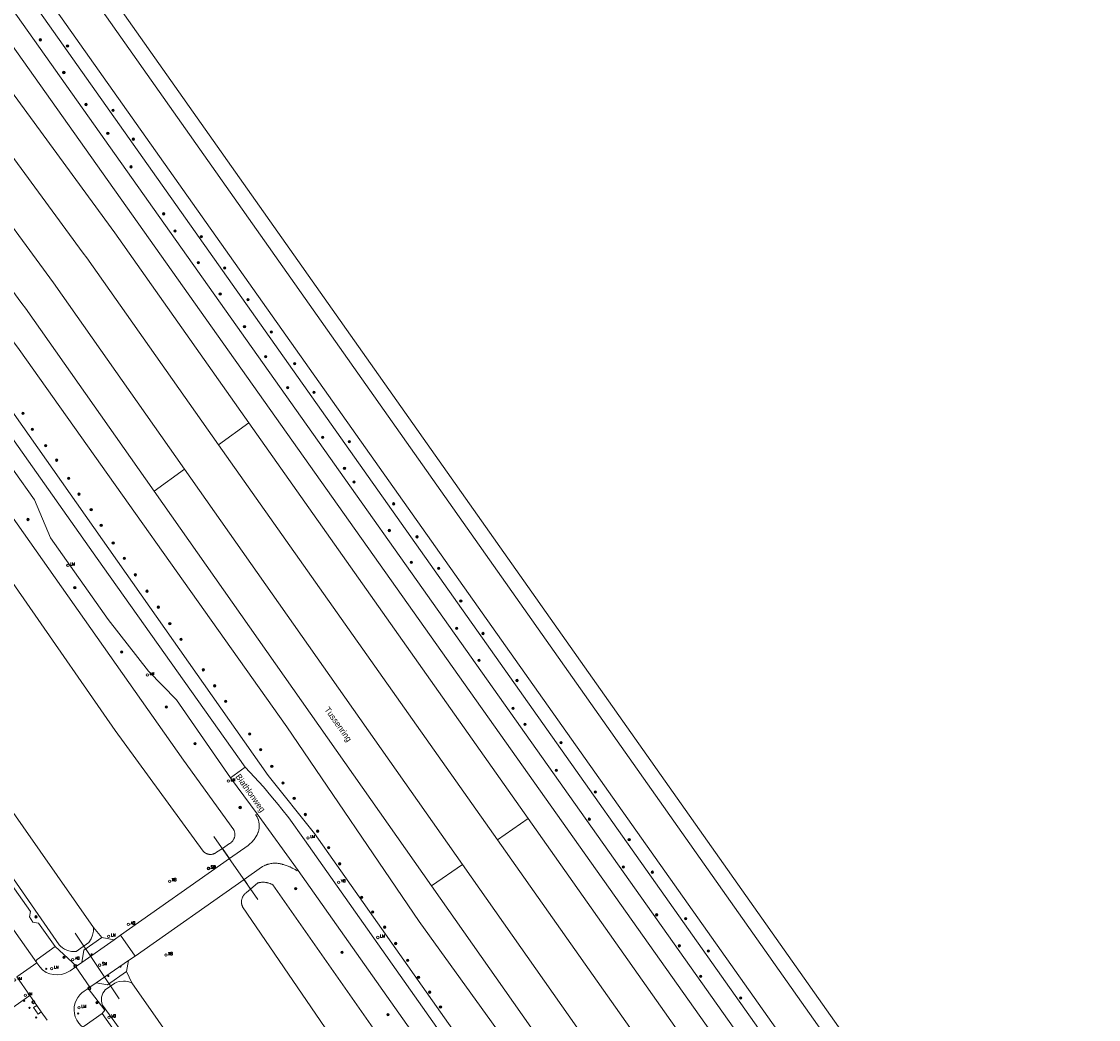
# Model space of a CAD drawing. Header units: metres. Extents: x 138165 to 154469, y 480134 to 494189.
# Tile 852 of 1056: x 145699 to 145920, y 489282 to 489487. Entities that reach past the tile are written whole.
import ezdxf

# ---------------------------------------------------------------- set-up
doc = ezdxf.new("R2010")
doc.units = ezdxf.units.M
doc.header["$LTSCALE"] = 0.001
doc.header["$MEASUREMENT"] = 0
for name, color, linetype, lineweight in [('TOP-L-duiker', 7, 'Continuous', 0), ('TOP-L-topo objecten punt', 7, 'Continuous', 0), ('TOP-L-topo objecten vlak', 7, 'Continuous', 0), ('TOP-L-verharding molgoot', 7, 'Continuous', 0), ('TOP-L-water beschoeiing', 7, 'Continuous', 0), ('TOP-T-topo huisnummering naamgeving', 7, 'Continuous', 0)]:
    doc.layers.add(name, color=color, linetype=linetype, lineweight=lineweight)
doc.styles.add('Style-INTL_ISO', font='INTL_ISO.shx')
doc.styles.add('Style-STANDARD', font='STANDARD.shx')

# ---------------------------------------------------------------- blocks, each defined once
blk = doc.blocks.new('24')
at = {"layer": 'TOP-L-topo objecten punt', "color": 7, "linetype": 'Continuous', "lineweight": 0}
for radius in [0.025, 0.0182, 0.0115, 0.005]:
    blk.add_circle((0, 0), radius, dxfattribs=at)
blk = doc.blocks.new('131')
at = {"layer": 'TOP-L-topo objecten punt', "color": 7, "linetype": 'Continuous', "lineweight": 0}
blk.add_circle((0, 0), 0.025, dxfattribs=at)
at = {"layer": 'TOP-L-topo objecten punt', "color": 7, "linetype": 'Continuous', "lineweight": 0, "style": 'Style-STANDARD'}
blk.add_text('SM', height=0.06, dxfattribs=at).set_placement((0.0483, 0))
blk = doc.blocks.new('39')
at = {"layer": 'TOP-L-topo objecten punt', "color": 7, "linetype": 'Continuous', "lineweight": 0}
for p, q in [((0.0175, 0.0175), (-0.0175, 0.0175)), ((-0.0175, 0.0175), (-0.0175, -0.0175)), ((0.0175, 0.0175), (0.0175, -0.0175)), ((0.0175, -0.0175), (-0.0175, -0.0175))]:
    blk.add_line(p, q, dxfattribs=at)
blk.add_circle((0, 0), 0.0332, dxfattribs=at)
blk = doc.blocks.new('10')
at = {"layer": 'TOP-L-topo objecten punt', "linetype": 'Continuous', "lineweight": 0}
blk.add_circle((0, 0), 0.0125, dxfattribs=at)
blk = doc.blocks.new('16')
at = {"layer": 'TOP-L-topo objecten punt', "color": 7, "linetype": 'Continuous', "lineweight": 0}
blk.add_circle((0, 0), 0.025, dxfattribs=at)
at = {"layer": 'TOP-L-topo objecten punt', "color": 7, "linetype": 'Continuous', "lineweight": 0, "style": 'Style-STANDARD'}
blk.add_text('LM', height=0.06, dxfattribs=at).set_placement((0.0483, 0))
blk = doc.blocks.new('28')
at = {"layer": 'TOP-L-topo objecten punt', "color": 7, "linetype": 'Continuous', "lineweight": 0}
blk.add_circle((0, 0), 0.025, dxfattribs=at)
at = {"layer": 'TOP-L-topo objecten punt', "color": 7, "linetype": 'Continuous', "lineweight": 0, "style": 'Style-STANDARD'}
blk.add_text('VM', height=0.06, dxfattribs=at).set_placement((0.0483, 0))
blk = doc.blocks.new('11')
at = {"layer": 'TOP-L-topo objecten punt', "color": 7, "linetype": 'Continuous', "lineweight": 0}
blk.add_circle((0, 0), 0.025, dxfattribs=at)
at = {"layer": 'TOP-L-topo objecten punt', "color": 7, "linetype": 'Continuous', "lineweight": 0, "style": 'Style-STANDARD'}
blk.add_text('AB', height=0.06, dxfattribs=at).set_placement((0.0483, 0))
blk = doc.blocks.new('14')
at = {"layer": 'TOP-L-topo objecten punt', "color": 7, "linetype": 'Continuous', "lineweight": 0}
blk.add_circle((0, 0), 0.025, dxfattribs=at)
at = {"layer": 'TOP-L-topo objecten punt', "color": 7, "linetype": 'Continuous', "lineweight": 0, "style": 'Style-STANDARD'}
blk.add_text('VB', height=0.06, dxfattribs=at).set_placement((0.0483, 0))
blk = doc.blocks.new('175')
at = {"layer": 'TOP-L-topo objecten punt', "color": 7, "linetype": 'Continuous', "lineweight": 0}
blk.add_circle((0, 0), 0.025, dxfattribs=at)
at = {"layer": 'TOP-L-topo objecten punt', "color": 7, "linetype": 'Continuous', "lineweight": 0, "style": 'Style-STANDARD'}
blk.add_text('SB', height=0.06, dxfattribs=at).set_placement((0.0483, 0))

msp = doc.modelspace()

# ---------------------------------------------------------------- linework, layer by layer
at = {"layer": 'TOP-L-duiker', "flags": 128}
for points in [[(145747.11, 489306.6), (145738.11, 489319.53)], [(145709.6, 489299.65), (145718.67, 489286.18)]]:
    msp.add_lwpolyline(points, dxfattribs=at)
at = {"layer": 'TOP-L-topo objecten vlak', "flags": 128}
for points in [[(146081.12, 488975.71), (146064.01, 489000), (146018.61, 489064.45), (146018.55, 489064.54), (146000, 489090.84), (145712.7, 489498.21), (145711.43, 489500), (145687.69, 489533.67), (145679.55, 489545.19)], [(146078.27, 488974.13), (146060.02, 489000), (146035.92, 489034.16), (146034.77, 489035.79), (146015.77, 489062.73), (146000, 489085.09), (145709.86, 489496.64), (145707.49, 489500), (145685.06, 489531.81), (145677.08, 489543.45)], [(146072.15, 488970.73), (146057.88, 488990.92), (146051.15, 489000.45), (146009.63, 489059.2), (146000.44, 489072.2), (145939.15, 489158.92), (145703.01, 489493.06), (145697.79, 489500.45), (145679.02, 489527.01), (145673.63, 489523.31)], [(146066.2, 488967.42), (146052.03, 488987.44), (146042.81, 489000.45), (146003.75, 489055.64), (146000.44, 489060.3), (145933.47, 489154.91), (145696.6, 489489.51), (145688.86, 489500.45), (145674.49, 489520.75), (145678.02, 489523.31), (145682.82, 489516.51), (145685.13, 489513.25), (145689.32, 489507.32), (145694.17, 489500.45), (145700.41, 489491.62), (145936.72, 489157.2), (146000.44, 489067.02), (146007.07, 489057.64), (146021.84, 489036.74), (146047.48, 489000.45), (146055.3, 488989.39), (146069.52, 488969.27)], [(146062.75, 488965.5), (146038.2, 489000), (146021.69, 489023.2), (146019.37, 489026.46), (146017.05, 489029.72), (146000.25, 489053.33), (146000, 489053.69), (145993.61, 489062.67), (145692.87, 489487.24), (145683.83, 489500), (145669.38, 489520.4)], [(145901.46, 489131.89), (145831.14, 489231.41), (145780.24, 489302.09), (145753.05, 489342), (145698.16, 489419.47), (145678.38, 489446.06), (145665.34, 489466.14), (145660.53, 489475.05), (145651.64, 489486.82)], [(145651.64, 489486.82), (145653.38, 489483.69), (145657.68, 489475.78), (145660.85, 489469.54), (145661.34, 489468.57), (145666.55, 489453.51), (145675.82, 489436.41), (145749.23, 489332.01), (145758.71, 489320.13), (145827.96, 489221.91), (145890.89, 489132.58), (145894.74, 489127.14)], [(145745.28, 489404.4), (145717.77, 489443.4), (145687.7, 489484.39), (145686.87, 489485.5)], [(145739.04, 489399.92), (145711.99, 489438.27), (145711.26, 489439.27), (145680.91, 489480.63), (145680.79, 489480.81)], [(145674.03, 489475.59), (145705.19, 489433.14), (145732.07, 489394.91)], [(145667.96, 489470.9), (145698.7, 489428.95), (145699.43, 489427.95), (145725.81, 489390.41)], [(145744.52, 489333.74), (145714.17, 489376.56), (145672.96, 489434.87), (145668.72, 489441.22), (145665.18, 489447.98), (145662.72, 489454.03)], [(145745.28, 489404.4), (145739.04, 489399.92)], [(145802.58, 489323.17), (145745.28, 489404.4)], [(145692.18, 489401.34), (145692.85, 489400.41), (145701.26, 489388.59), (145704.56, 489380.81), (145716.38, 489364.03), (145724.65, 489353.47), (145730.43, 489347.53), (145741.48, 489331.55)], [(145796.28, 489318.79), (145739.04, 489399.92)], [(145739.83, 489317.07), (145741.33, 489318.06), (145741.45, 489318.13), (145741.5, 489318.17), (145741.55, 489318.21), (145741.6, 489318.25), (145741.7, 489318.34), (145741.75, 489318.38), (145741.84, 489318.48), (145741.93, 489318.58), (145741.97, 489318.63), (145742.04, 489318.74), (145742.08, 489318.79), (145742.11, 489318.85), (145742.14, 489318.91), (145742.2, 489319.03), (145742.23, 489319.09), (145742.25, 489319.15), (145742.27, 489319.21), (145742.3, 489319.28), (145742.33, 489319.4), (145742.36, 489319.53), (145742.37, 489319.59), (145742.38, 489319.66), (145742.39, 489319.73), (145742.39, 489319.86), (145742.39, 489319.99), (145742.39, 489320.06), (145742.39, 489320.12), (145742.38, 489320.19), (145742.37, 489320.25), (145742.35, 489320.38), (145742.33, 489320.45), (145742.32, 489320.51), (145742.28, 489320.64), (145742.23, 489320.76), (145742.2, 489320.82), (145742.18, 489320.88), (145731.87, 489335.2), (145687.74, 489397.77)], [(145725.81, 489390.41), (145732.07, 489394.91)], [(145732.07, 489394.91), (145789.09, 489313.78)], [(145681.49, 489393.52), (145717.82, 489341.26), (145735.86, 489316.51), (145735.9, 489316.46), (145735.95, 489316.41), (145736.04, 489316.33), (145736.09, 489316.28), (145736.19, 489316.21), (145736.29, 489316.14), (145736.35, 489316.1), (145736.4, 489316.07), (145736.52, 489316.01), (145736.57, 489315.99), (145736.63, 489315.96), (145736.75, 489315.92), (145736.87, 489315.89), (145737, 489315.86), (145737.06, 489315.85), (145737.12, 489315.84), (145737.18, 489315.83), (145737.25, 489315.83), (145737.37, 489315.82), (145737.5, 489315.83), (145737.62, 489315.84), (145737.75, 489315.86), (145737.81, 489315.88), (145737.93, 489315.91), (145737.99, 489315.93), (145738.11, 489315.97), (145738.17, 489315.99), (145738.29, 489316.05), (145738.34, 489316.08), (145738.4, 489316.11), (145738.45, 489316.14), (145738.55, 489316.22), (145738.64, 489316.28), (145739.83, 489317.07)], [(145725.81, 489390.41), (145782.76, 489309.38)], [(145713.41, 489300.82), (145659.07, 489378.46)], [(145651.35, 489375.75), (145673.93, 489343.58), (145675.49, 489341.48), (145677.53, 489338.81), (145706.34, 489297.3), (145706.64, 489296.98), (145707.05, 489296.64), (145707.43, 489296.4), (145707.91, 489296.17), (145708.33, 489296.04), (145708.85, 489295.93), (145709.3, 489295.9), (145709.82, 489295.93), (145712.44, 489297.75), (145712.9, 489298.5), (145713.2, 489299.22), (145713.38, 489300.08), (145713.41, 489300.82)], [(145653.7, 489361.81), (145668.99, 489340.04), (145670.46, 489337.98), (145672.21, 489335.47), (145701.76, 489293.55)], [(145741.48, 489331.55), (145744.52, 489333.74)], [(145986.33, 488992.89), (145889.01, 489131.03), (145826.04, 489220.42), (145756.72, 489318.8), (145753.45, 489323.37), (145752.01, 489325.15), (145751.27, 489326.06), (145749.78, 489327.88), (145748.29, 489329.7), (145744.52, 489333.74)], [(145741.48, 489331.55), (145746.95, 489324.16)], [(145746.95, 489324.16), (145746.68, 489323.99), (145746.73, 489323.92), (145746.78, 489323.85), (145746.87, 489323.7), (145746.96, 489323.54), (145747, 489323.46), (145747.07, 489323.3), (145747.14, 489323.14), (145747.17, 489323.05), (145747.23, 489322.88), (145747.28, 489322.71), (145747.3, 489322.62), (145747.32, 489322.54), (145747.35, 489322.36), (145747.38, 489322.19), (145747.39, 489322.1), (145747.4, 489321.92), (145747.41, 489321.74), (145747.41, 489321.57), (145747.4, 489321.48), (145747.39, 489321.3), (145747.37, 489321.12), (145747.34, 489320.95), (145747.32, 489320.86), (145747.3, 489320.77), (145747.25, 489320.6), (145747.2, 489320.43), (145747.17, 489320.35), (145747.14, 489320.26), (145747.07, 489320.1), (145747.04, 489320.02), (145746.96, 489319.86), (145746.87, 489319.7), (145746.82, 489319.62), (145746.7, 489319.43), (145746.59, 489319.25), (145746.47, 489319.08), (145746.35, 489318.9), (145746.29, 489318.82), (145746.15, 489318.66), (145746.02, 489318.49), (145745.87, 489318.34), (145745.8, 489318.27), (145745.72, 489318.19), (145745.57, 489318.05), (145745.4, 489317.91), (145745.24, 489317.78), (145745.1, 489317.68), (145741.27, 489314.98)], [(145755.4, 489312.55), (145746.95, 489324.16)], [(145802.58, 489323.17), (145796.28, 489318.79)], [(145859.86, 489241.98), (145802.58, 489323.17)], [(145853.56, 489237.6), (145796.28, 489318.79)], [(145739.83, 489317.07), (145741.27, 489314.98)], [(145741.27, 489314.98), (145718.91, 489299.22)], [(145744.28, 489310.67), (145747.89, 489313.21), (145747.98, 489313.27), (145748.07, 489313.32), (145748.24, 489313.42), (145748.42, 489313.51), (145748.52, 489313.55), (145748.61, 489313.59), (145748.7, 489313.63), (145748.8, 489313.67), (145748.89, 489313.71), (145748.98, 489313.74), (145749.08, 489313.77), (145749.18, 489313.8), (145749.37, 489313.86), (145749.57, 489313.91), (145749.77, 489313.95), (145749.97, 489313.98), (145750.17, 489314), (145750.27, 489314.01), (145750.47, 489314.02), (145750.68, 489314.02), (145750.78, 489314.02), (145750.98, 489314.01), (145751.08, 489314.01), (145751.28, 489313.98), (145751.38, 489313.97), (145751.58, 489313.94), (145751.68, 489313.92), (145751.78, 489313.9), (145751.88, 489313.87), (145752.08, 489313.82), (145752.17, 489313.79), (145752.37, 489313.73), (145752.49, 489313.7), (145752.74, 489313.62), (145752.99, 489313.54), (145753.11, 489313.5), (145753.36, 489313.41), (145753.48, 489313.36), (145753.6, 489313.31), (145753.72, 489313.26), (145753.84, 489313.21), (145753.95, 489313.15), (145754.07, 489313.09), (145754.19, 489313.03), (145754.3, 489312.97), (145754.53, 489312.85), (145754.64, 489312.78), (145754.75, 489312.71), (145754.86, 489312.64), (145754.97, 489312.57), (145755.17, 489312.43), (145755.4, 489312.55)], [(145782.76, 489309.38), (145789.09, 489313.78)], [(145789.09, 489313.78), (145846.23, 489232.5)], [(145721.91, 489294.95), (145744.28, 489310.67)], [(145745.63, 489308.73), (145744.28, 489310.67)], [(145755.4, 489312.55), (145822.26, 489217.72), (145884.18, 489129.78), (145898.61, 489109.45)], [(145705.53, 489296.92), (145702.11, 489301.74), (145700.97, 489301.94), (145700.22, 489303.02), (145700.43, 489304.09), (145696.37, 489309.92)], [(145745.63, 489308.73), (145744.8, 489308.03), (145744.69, 489307.95), (145744.58, 489307.86), (145744.48, 489307.77), (145744.43, 489307.72), (145744.34, 489307.62), (145744.3, 489307.57), (145744.21, 489307.46), (145744.17, 489307.41), (145744.14, 489307.35), (145744.06, 489307.23), (145744.03, 489307.17), (145744, 489307.11), (145743.97, 489307.05), (145743.92, 489306.92), (145743.89, 489306.86), (145743.87, 489306.79), (145743.83, 489306.66), (145743.82, 489306.6), (145743.79, 489306.46), (145743.77, 489306.33), (145743.77, 489306.26), (145743.76, 489306.19), (145743.76, 489306.12), (145743.76, 489306.05), (145743.77, 489305.91), (145743.77, 489305.85), (145743.79, 489305.71), (145743.8, 489305.64), (145743.82, 489305.58), (145743.85, 489305.44), (145743.89, 489305.31), (145743.91, 489305.25), (145743.94, 489305.18), (145743.96, 489305.12), (145743.99, 489305.06), (145766.52, 489272.05)], [(145776.99, 489271.24), (145750.16, 489309.61), (145750.08, 489309.65), (145749.99, 489309.69), (145749.91, 489309.73), (145749.74, 489309.81), (145749.65, 489309.84), (145749.57, 489309.87), (145749.39, 489309.93), (145749.21, 489309.98), (145749.03, 489310.02), (145748.94, 489310.04), (145748.85, 489310.06), (145748.67, 489310.08), (145748.48, 489310.1), (145748.39, 489310.11), (145748.3, 489310.11), (145748.11, 489310.11), (145747.93, 489310.11), (145747.84, 489310.1), (145747.74, 489310.09), (145747.56, 489310.07), (145747.38, 489310.04), (145747.29, 489310.03), (145747.09, 489309.98), (145745.63, 489308.73)], [(145782.76, 489309.38), (145839.88, 489228.08)], [(145715.07, 489298.75), (145713.41, 489300.82)], [(145715.07, 489298.75), (145711.39, 489296.18), (145711.01, 489293.66)], [(145711.01, 489293.66), (145717.63, 489298.32)], [(145717.63, 489298.32), (145715.07, 489298.75)], [(145718.91, 489299.22), (145717.63, 489298.32)], [(145721.91, 489294.95), (145718.91, 489299.22)], [(145701.76, 489293.55), (145701.66, 489293.75), (145701.65, 489293.94), (145701.72, 489294.12), (145701.86, 489294.28), (145705.53, 489296.92)], [(145705.53, 489296.92), (145709.93, 489292.9)], [(145701.76, 489293.55), (145697.65, 489290.73)], [(145709.74, 489292.76), (145708.58, 489291.95), (145708.16, 489291.7), (145707.52, 489291.41), (145706.76, 489291.2), (145705.97, 489291.11), (145705.17, 489291.16), (145704.4, 489291.32), (145703.65, 489291.62), (145702.91, 489292.14), (145702.34, 489292.76), (145701.76, 489293.55)], [(145711.01, 489293.66), (145709.93, 489292.9)], [(145720.59, 489294.03), (145713.92, 489289.46)], [(145720.19, 489291.79), (145720.59, 489294.03)], [(145720.59, 489294.03), (145721.91, 489294.95)], [(145697.65, 489290.73), (145700.35, 489286.86)], [(145709.93, 489292.9), (145709.74, 489292.76)], [(145712.65, 489288.59), (145709.74, 489292.76)], [(145713.92, 489289.46), (145716.29, 489289.04), (145720.19, 489291.79)], [(145721.28, 489289.45), (145720.19, 489291.79)], [(145712.27, 489288.33), (145712.65, 489288.59)], [(145712.65, 489288.59), (145713.92, 489289.46)], [(145721.28, 489289.45), (145720.43, 489289.73), (145719.98, 489289.8), (145719.53, 489289.83), (145718.64, 489289.72), (145718.2, 489289.59), (145717.78, 489289.41), (145715.79, 489288.01), (145715.55, 489287.72), (145715.32, 489287.32), (145715.17, 489286.97), (145715.06, 489286.53), (145715.03, 489285.77), (145715.11, 489285.32), (145715.25, 489284.91), (145751.94, 489234.21), (145777.11, 489197.52), (145778.57, 489196.03)], [(145784.64, 489199.17), (145748.72, 489250.14), (145721.28, 489289.45)], [(145700.35, 489286.86), (145696.16, 489283.91), (145693.16, 489288.16), (145693.23, 489288.26)], [(145700.35, 489286.86), (145701.77, 489284.83)], [(145710.81, 489280.7), (145710.36, 489281.18), (145709.95, 489281.81), (145709.64, 489282.5), (145709.47, 489283.14), (145709.4, 489283.89), (145709.45, 489284.64), (145709.64, 489285.37), (145709.88, 489285.96), (145710.17, 489286.47), (145710.58, 489287.01), (145710.99, 489287.43), (145711.44, 489287.78), (145712.27, 489288.33)], [(145712.27, 489288.33), (145715.72, 489283.83), (145715.18, 489283.17)], [(145702.68, 489283.52), (145702.01, 489283.06), (145701.09, 489284.38), (145701.77, 489284.83)], [(145701.77, 489284.83), (145702.68, 489283.52)], [(145702.68, 489283.52), (145703.91, 489281.78)], [(145715.18, 489283.17), (145711.5, 489280.56), (145711.33, 489280.48), (145711.14, 489280.48), (145710.94, 489280.56), (145710.81, 489280.7)], [(145719.29, 489277.34), (145715.18, 489283.17)]]:
    msp.add_lwpolyline(points, dxfattribs=at)
at = {"layer": 'TOP-L-verharding molgoot', "flags": 128}
msp.add_lwpolyline([(145672.21, 489335.47), (145701.76, 489293.55)], dxfattribs=at)
at = {"layer": 'TOP-L-water beschoeiing', "flags": 128}
msp.add_lwpolyline([(145712.7, 489498.21), (146000, 489090.84)], dxfattribs=at)

# ---------------------------------------------------------------- block references
at = {"layer": 'TOP-L-topo objecten punt', "xscale": 10, "yscale": 10, "zscale": 10}
for name, p in [('24', (145702.47, 489483.05)), ('24', (145708.06, 489481.8)), ('24', (145707.3, 489476.34)), ('24', (145711.85, 489469.77)), ('24', (145717.39, 489468.59)), ('24', (145716.33, 489463.87)), ('24', (145721.54, 489462.66)), ('24', (145721.1, 489456.97)), ('24', (145727.78, 489447.33)), ('24', (145730.12, 489443.79)), ('24', (145735.54, 489442.64)), ('24', (145734.89, 489437.29)), ('24', (145740.29, 489436.2)), ('24', (145739.39, 489430.87)), ('24', (145745.09, 489429.69)), ('24', (145744.37, 489424.17)), ('24', (145749.88, 489423.05)), ('24', (145748.72, 489418)), ('24', (145754.66, 489416.57)), ('24', (145753.23, 489411.66)), ('24', (145758.63, 489410.7)), ('24', (145698.91, 489406.4)), ('24', (145700.85, 489403.07)), ('24', (145760.42, 489401.44)), ('24', (145703.58, 489399.76)), ('24', (145765.9, 489400.56)), ('24', (145705.82, 489396.77)), ('24', (145764.89, 489395.09)), ('24', (145708.31, 489393.04)), ('24', (145766.87, 489392.28)), ('24', (145710.4, 489389.79)), ('24', (145774.98, 489387.79)), ('24', (145712.91, 489386.62)), ('24', (145699.93, 489384.59)), ('24', (145714.95, 489383.38)), ('24', (145774.09, 489382.32)), ('24', (145717.42, 489379.76)), ('24', (145779.8, 489381.02)), ('16', (145708.13, 489375.17)), ('24', (145719.71, 489376.59)), ('24', (145778.6, 489375.79)), ('24', (145784.22, 489374.58)), ('24', (145721.99, 489373.23)), ('24', (145709.55, 489370.57)), ('24', (145724.38, 489369.86)), ('24', (145788.78, 489367.84)), ('24', (145726.67, 489366.59)), ('24', (145729.05, 489363.22)), ('24', (145787.9, 489362.26)), ('24', (145793.33, 489361.17)), ('24', (145731.36, 489359.99)), ('24', (145719.17, 489357.39)), ('24', (145792.51, 489355.67)), ('16', (145724.42, 489352.67)), ('24', (145735.92, 489353.73)), ('24', (145738.27, 489350.44)), ('24', (145800.31, 489351.53)), ('24', (145728.32, 489346.1)), ('24', (145740.53, 489347.24)), ('24', (145799.48, 489345.82)), ('24', (145801.92, 489342.53)), ('24', (145745.45, 489340.53)), ('24', (145734.23, 489338.55)), ('24', (145747.68, 489337.33)), ('24', (145809.33, 489338.75)), ('24', (145749.98, 489333.9)), ('24', (145808.38, 489333.09)), ('16', (145741.07, 489330.88)), ('24', (145752.27, 489330.48)), ('24', (145816.36, 489328.64)), ('24', (145754.56, 489327.32)), ('24', (145743.48, 489325.46)), ('24', (145756.88, 489324.03)), ('24', (145815.14, 489323.06)), ('16', (145757.39, 489319.2)), ('24', (145759.4, 489320.6)), ('24', (145761.63, 489317.22)), ('24', (145823.32, 489318.87)), ('175', (145736.95, 489312.93)), ('16', (145737.09, 489312.96)), ('24', (145763.89, 489313.9)), ('24', (145822.13, 489313.26)), ('11', (145729, 489310.32)), ('14', (145729, 489310.32)), ('14', (145763.7, 489310.11)), ('24', (145828.08, 489312.18)), ('24', (145754.9, 489308.8)), ('24', (145768.43, 489307.02)), ('24', (145770.69, 489304.01)), ('24', (145701.58, 489303.01)), ('11', (145720.54, 489301.46)), ('24', (145828.96, 489303.43)), ('24', (145834.91, 489302.62)), ('16', (145716.51, 489298.99)), ('24', (145773.15, 489300.89)), ('16', (145771.74, 489298.78)), ('24', (145775.39, 489297.54)), ('24', (145833.6, 489297.07)), ('10', (145713.01, 489295.3)), ('14', (145728.26, 489295.18)), ('11', (145728.26, 489295.18)), ('24', (145764.4, 489295.73)), ('24', (145839.58, 489295.99)), ('16', (145704.82, 489292.38)), ('24', (145707.31, 489294.69)), ('11', (145709.12, 489294.23)), ('39', (145709.65, 489292.93)), ('131', (145714.66, 489293.09)), ('10', (145718.93, 489292.79)), ('24', (145777.86, 489294.1)), ('10', (145703.7, 489292.35)), ('10', (145716.44, 489290.88)), ('24', (145780.08, 489290.62)), ('24', (145837.99, 489290.79)), ('28', (145697.22, 489290.05)), ('39', (145712.54, 489288.35)), ('28', (145699.38, 489286.91)), ('24', (145782.36, 489287.55)), ('24', (145846.18, 489286.34)), ('10', (145699.17, 489285.76)), ('10', (145700.24, 489284.32)), ('39', (145701.04, 489285.5)), ('16', (145710.43, 489284.35)), ('24', (145714.1, 489285.38)), ('24', (145784.61, 489284.49)), ('10', (145701.63, 489282.34)), ('10', (145710.24, 489283.17)), ('14', (145716.58, 489282.37)), ('24', (145773.81, 489282.91))]:
    msp.add_blockref(name, p, dxfattribs=at)

# ---------------------------------------------------------------- texts
at = {"layer": 'TOP-T-topo huisnummering naamgeving', "style": 'Style-INTL_ISO'}
for s, p in [('Tussenring', (145760.72, 489345.56)), ('Biathlonweg', (145742.47, 489331.79))]:
    msp.add_text(s, height=1.25, rotation=305.3, dxfattribs=at).set_placement(p)

doc.saveas('drawing.dxf')
